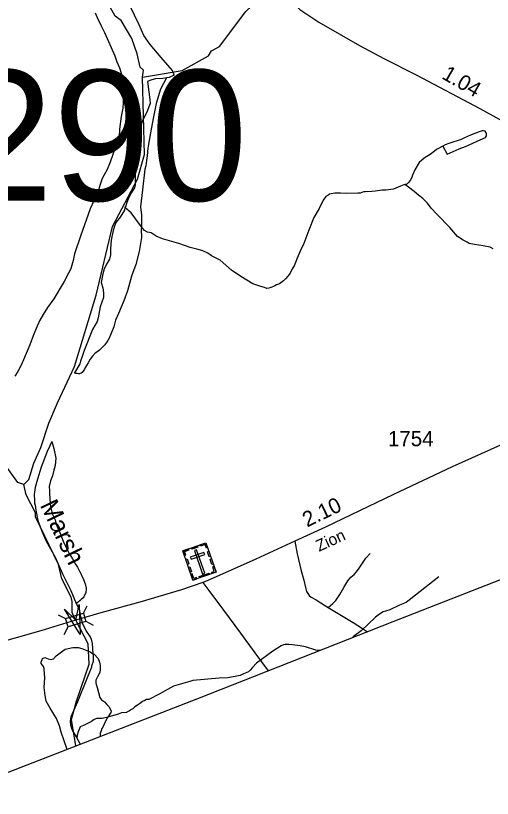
# Model space of a CAD drawing. Extents: x 2206922 to 2357709, y 510027 to 673830.
# Drawn here: x 2336501 to 2340393, y 516800 to 523194 of the extents above; entities that cross this region are included whole.
import ezdxf

# ---------------------------------------------------------------- set-up
doc = ezdxf.new("R2010")
doc.units = 0
for name, color, linetype in [('Exist Boundary Political CountyLine', 7, 'Continuous'), ('Exist Cultural Cemetery CELL', 7, 'Continuous'), ('Exist Hydrographic Creek Single Shore', 7, 'Continuous'), ('Exist Hydrographic Creek Single Shore Label', 7, 'Continuous'), ('Exist Hydrographic Misc Water Feature', 7, 'Continuous'), ('Exist Road Non-System Type 51', 7, 'Continuous'), ('Exist Road Secondary Mileage Hundredths English Label', 7, 'Continuous'), ('Exist Road Secondary Structure Standard Bridge Attributed CELL', 7, 'Continuous'), ('Exist Road Secondary Structure Standard Bridge CELL', 7, 'Continuous'), ('Exist Road Secondary Structure Standard Bridge Number Label', 7, 'Continuous'), ('Exist Road Secondary Type 51 Attributed', 7, 'Continuous'), ('Exist Road Secondary Type 51 Label', 7, 'Continuous'), ('Exist Road Secondary Type 51 Number Label', 7, 'Continuous')]:
    doc.layers.add(name, color=color, linetype=linetype)

msp = doc.modelspace()

# ---------------------------------------------------------------- linework, layer by layer
at = {"layer": 'Exist Boundary Political CountyLine'}
msp.add_lwpolyline([(2333042.2, 515591.1), (2333270.1, 515717.2), (2333435, 515808.9), (2333532.6, 515860), (2333628.1, 515898.9), (2336298.8, 516958), (2337989.9, 517616.5), (2339583.7, 518243.5), (2340815.4, 518726), (2342265.9, 519297.2), (2343869.6, 519926.2), (2345282.4, 520482.9), (2346486.1, 520951.1), (2347928.7, 521522.4), (2348069.2, 521581.1), (2348329.9, 521702.6)], dxfattribs=at)
at = {"layer": 'Exist Cultural Cemetery CELL'}
for points in [[(2337866.4, 518822.4), (2338054.7, 518887), (2338137.4, 518646.2), (2337949.1, 518581.5)], [(2337936.5, 518846.4), (2337985.5, 518863.2), (2337989.2, 518852.4), (2337940.2, 518835.6)], [(2338068.9, 518846), (2338058.1, 518842.3), (2338047.7, 518872.8), (2338009.3, 518859.6), (2338005.7, 518870.1), (2338054.8, 518887)], [(2337880.5, 518781.4), (2337891.2, 518785.1), (2337880.8, 518815.5), (2337919.1, 518828.7), (2337915.5, 518839.2), (2337866.4, 518822.4)], [(2337927.1, 518771.2), (2337933.2, 518753.6), (2338044.6, 518791.8), (2338038.5, 518809.5)], [(2337979.1, 518830), (2337961.4, 518824), (2338027.2, 518632.2), (2338044.9, 518638.2)], [(2338081.8, 518773.2), (2338067.7, 518814.2), (2338078.5, 518817.9), (2338092.6, 518776.9)], [(2337904.6, 518711.2), (2337890.5, 518752.2), (2337901.3, 518755.9), (2337915.3, 518714.9)], [(2338103.2, 518710.8), (2338089.1, 518751.8), (2338099.9, 518755.5), (2338114, 518714.5)], [(2337926.4, 518647.7), (2337912.3, 518688.6), (2337923.1, 518692.3), (2337937.1, 518651.4)], [(2338106.1, 518635.4), (2338102.3, 518646.3), (2338123.2, 518653.4), (2338110, 518691.6), (2338120.6, 518695.3), (2338137.4, 518646.2)], [(2337980.4, 518592.3), (2337976.7, 518603.2), (2337955.8, 518596), (2337942.7, 518634.3), (2337932.2, 518630.6), (2337949, 518581.6)], [(2337999.7, 518611), (2338080, 518638.6), (2338083.7, 518627.8), (2338003.4, 518600.3)]]:
    msp.add_lwpolyline(points, close=True, dxfattribs=at)
at = {"layer": 'Exist Hydrographic Creek Single Shore'}
for points in [[(2337535.9, 522691.9), (2337543.9, 522748), (2337518.9, 522773.2), (2337493.1, 522880.4), (2337449, 523006.7), (2337363.9, 523154.2), (2337314.1, 523188.3), (2337110, 523560.7), (2337109, 523593.5), (2337057.9, 523693.2), (2336972.2, 523882), (2336869.9, 524122)], [(2337535.9, 522691.9), (2337860.9, 522744.3), (2338076, 522864.5), (2338100, 522904.9), (2338166.1, 522940.4), (2338381.7, 523226.7), (2338429.1, 523275.1), (2338526.9, 523343.5), (2338656.9, 523402.4), (2338824.9, 523476.5), (2339313.9, 523810.3)], [(2336567.9, 519364.6), (2336609.9, 519405.6), (2336649.9, 519538.5), (2336706.9, 519665.5), (2336770.9, 519865), (2336843.9, 520032), (2336981.9, 520326.4), (2337158, 520911), (2337292.9, 521471.1), (2337495.9, 521856.7), (2337551.9, 522059.1), (2337535.9, 522691.9)], [(2336991.8, 517227.8), (2336957.9, 517444.1), (2336998.1, 517593.4), (2337102, 517896.3), (2337092, 518063.2), (2336993.1, 518255.7), (2336972.2, 518289.9), (2336962.7, 518318.4), (2336962.7, 518408.6), (2336953.2, 518443.7), (2336877.9, 518592.8), (2336851.1, 518709.8), (2336663, 519099.3), (2336663, 519132.2), (2336585.9, 519280), (2336567.9, 519364.6)]]:
    msp.add_lwpolyline(points, dxfattribs=at)
at = {"layer": 'Exist Hydrographic Misc Water Feature'}
msp.add_line((2337584.3, 522657.6), (2337578.2, 522655.6), dxfattribs=at)
for points in [[(2337795.5, 522708.2), (2337781, 522745.9), (2337689.7, 522850.8), (2337600.5, 522957.7), (2337547.8, 523031), (2337510.7, 523118.5), (2337432.8, 523275.5), (2337328.4, 523462.2), (2337232.4, 523636.9), (2337160.9, 523772), (2337134.6, 523795.7), (2337104.5, 523809.3), (2337068.4, 523816.9), (2337026.4, 523820.4), (2337012.4, 523814.2)], [(2337151.7, 523216.2), (2337166, 523178.3), (2337196.8, 523116.8), (2337227.5, 523055.2), (2337260.5, 522983.6), (2337309.8, 522866.3), (2337326.4, 522816.5), (2337348.9, 522766.8), (2337363.5, 522725), (2337369.6, 522705), (2337371.9, 522673.1), (2337379.3, 522581.2), (2337380.3, 522481.3), (2337377, 522439.2), (2337363.7, 522369.1), (2337348.9, 522267), (2337345.6, 522207), (2337316.7, 522120.7), (2337272.2, 521996.2), (2337249.1, 521937.9), (2337208, 521863.5), (2337169.3, 521745.1), (2337109, 521614.4), (2337029.4, 521393.6), (2336981.3, 521249.1), (2336970, 521193), (2336960.5, 521154.9), (2336950.7, 521124.7), (2336933.3, 521090.6), (2336896.2, 521022.2), (2336811.9, 520879.2), (2336760.6, 520808.7), (2336725.6, 520752.2), (2336696, 520701.9), (2336668.8, 520637.6), (2336643.5, 520579.3), (2336616.5, 520505), (2336566, 520382.5), (2336544.5, 520332.3), (2336519.3, 520286), (2336495.5, 520249.7)], [(2337733.8, 522685.4), (2337685, 522592.9), (2337648.3, 522476.5), (2337623.7, 522354.2), (2337601.1, 522236), (2337590.1, 522173.9), (2337580.6, 522111.9), (2337575.5, 522047.8), (2337570, 522009.8), (2337564.4, 521965.7), (2337556.6, 521939.6), (2337536.7, 521771.5), (2337520.5, 521631.3), (2337529.2, 521563.5), (2337529.6, 521557.5), (2337528.5, 521469.5)], [(2337733.8, 522685.4), (2337703.7, 522679), (2337641.9, 522676.3), (2337612, 522670), (2337596, 522663.8), (2337584.3, 522657.6)], [(2337795.5, 522708.2), (2337755.7, 522689.7), (2337733.8, 522685.4)], [(2337578.2, 522655.6), (2337589.2, 522571.7), (2337596, 522507.8), (2337600.3, 522475.9), (2337588.6, 522447.8), (2337576.9, 522417.7), (2337563.4, 522387.5), (2337541.9, 522349.3), (2337532.2, 522321.2), (2337522.8, 522287.1), (2337515.4, 522221), (2337521.8, 522197.1), (2337517.9, 522169.1), (2337510.3, 522145), (2337494.7, 522104.8), (2337481.2, 522074.7), (2337475.4, 522046.6), (2337476.3, 521986.7), (2337477.5, 521890.7), (2337476.1, 521842.7), (2337476.5, 521810.7), (2337472.8, 521786.7), (2337447.1, 521748.4), (2337425.8, 521708.2), (2337408, 521668), (2337400.4, 521639.9), (2337392.8, 521625.8)], [(2339989.2, 522126.8), (2340024, 522063.2), (2340123.5, 522104.4), (2340173.3, 522125), (2340292.4, 522180.4), (2340336.3, 522198.9), (2340346.4, 522211), (2340346, 522215), (2340346, 522223), (2340346, 522229), (2340341.9, 522237), (2340335.7, 522248.8), (2340321.8, 522252.7), (2340309.9, 522252.5), (2340285.7, 522244.3), (2340214.3, 522217.4), (2340164.5, 522194.8), (2340138.4, 522182.5), (2340036.9, 522149.3), (2340009.3, 522137), (2339989.2, 522126.8)], [(2339989.2, 522126.8), (2339935.9, 522100.1), (2339894, 522065.6), (2339836.6, 522029), (2339797, 521994.5), (2339759.7, 521934.1), (2339740.2, 521889.9), (2339736.5, 521871.9), (2339722.8, 521845.7), (2339705, 521827.5), (2339697.2, 521819.4), (2339691.2, 521813.3), (2339679.3, 521813.2)], [(2339679.3, 521813.2), (2339669.3, 521811.1), (2339643.5, 521800.8), (2339585.8, 521776), (2339524.1, 521767.3), (2339490.1, 521766.9), (2339440, 521760.4), (2339408.1, 521757.9), (2339356, 521755.3), (2339342.2, 521753.2), (2339328.3, 521749), (2339314.3, 521744.8), (2339296.3, 521744.6), (2339206.3, 521741.5), (2339152.4, 521742.9), (2339108.3, 521744.4), (2339076.5, 521738), (2339064.6, 521735.9), (2339050.4, 521725.7), (2339034.7, 521715.5), (2339012.9, 521687.3), (2338979.9, 521618.9), (2338936.8, 521544.4), (2338894, 521442), (2338853.6, 521331.5), (2338824.3, 521269.2), (2338799, 521212.9), (2338785.3, 521176.7), (2338775.7, 521148.6), (2338760.1, 521124.4), (2338742.5, 521090.3), (2338724.8, 521066.1), (2338704.9, 521043.9), (2338689.3, 521027.7), (2338667.4, 521011.4), (2338655.5, 521003.3), (2338631.5, 520995), (2338617.8, 520986.9), (2338605.7, 520980.7), (2338591.7, 520974.5), (2338568, 520968.2), (2338552, 520966), (2338533.9, 520971.8), (2338501.7, 520981.5), (2338437.5, 521002.7), (2338338.9, 521063.5), (2338262.2, 521114.5), (2338171.6, 521197.4), (2338101, 521232.6), (2338070.7, 521254.1), (2338030.5, 521271.7), (2337980.5, 521285), (2337926.1, 521298.4), (2337834.1, 521333.2), (2337699.6, 521369.6), (2337647.3, 521391), (2337607.1, 521418.5), (2337579, 521426.2), (2337552.7, 521437.9), (2337528.5, 521469.5)], [(2340399.3, 521288.1), (2340375.1, 521301.8), (2340319.1, 521313.1), (2340246.7, 521324.3), (2340202.8, 521333.7), (2340186.8, 521343.5), (2340154.4, 521359.1), (2340108.1, 521390.5), (2340045.4, 521463.7), (2339942, 521570.5), (2339893.6, 521619.8), (2339863.1, 521661.5), (2339826.6, 521699), (2339790.3, 521726.6), (2339754, 521758.1), (2339709.5, 521791.6), (2339679.3, 521813.2)], [(2337392.8, 521625.8), (2337391, 521603.8), (2337355.5, 521547.4), (2337320.2, 521503), (2337304.4, 521464.8), (2337297, 521438.7), (2337280, 521360.6), (2337276.7, 521288.6), (2337275.3, 521238.6), (2337267.7, 521204.5), (2337244.1, 521162.3), (2337220.8, 521118), (2337209.5, 521071.9), (2337200.1, 521013.8), (2337212.6, 520970), (2337218.9, 520930.1), (2337217.5, 520890.1), (2337203.9, 520851.9), (2337192.5, 520815.8), (2337175.4, 520725.7), (2337168.1, 520695.6), (2337128.7, 520631.1), (2337060.8, 520458.4), (2337043.4, 520408.2), (2337031.9, 520370.1), (2337024.3, 520350), (2336981.1, 520275.5)], [(2337528.5, 521469.5), (2337483.6, 521531), (2337445.3, 521582.5), (2337427, 521596.3), (2337408.8, 521614.1), (2337392.8, 521625.8)], [(2337528.5, 521469.5), (2337526.7, 521443.6), (2337527.5, 521381.6), (2337509.1, 521267.4), (2337482.2, 521161.1), (2337447.1, 521064.8), (2337414.7, 520946.5), (2337383.8, 520864.1), (2337362.5, 520811.9), (2337340.9, 520759.6), (2337317.7, 520707.4), (2337302.6, 520651.2), (2337279, 520592.9), (2337263.4, 520558.8), (2337253.8, 520538.7), (2337247.6, 520530.6), (2337228.1, 520504.4), (2337206.4, 520482.2), (2337184.7, 520459.9), (2337162.9, 520443.6), (2337151, 520435.5), (2337129.3, 520413.2), (2337109.6, 520387), (2337092, 520358.8), (2337066.6, 520314.5), (2337062.7, 520306.5), (2337056.7, 520296.4), (2337043, 520278.2), (2337035, 520272.2), (2337022.9, 520268), (2337013.2, 520267.9), (2337003, 520269.8), (2336992.9, 520271.7), (2336981.1, 520275.5)], [(2336797.9, 519713.6), (2336758.8, 519633.2), (2336708.5, 519506.6), (2336679.4, 519408.4), (2336660.6, 519340.1), (2336651.1, 519282), (2336653.8, 519232.1), (2336656, 519210.1)], [(2336797.9, 519713.6), (2336812.5, 519657.8), (2336829.5, 519580), (2336824.2, 519520), (2336812.7, 519481.9), (2336801.2, 519435.8), (2336785.6, 519393.6), (2336776.2, 519347.5), (2336776.8, 519315.5), (2336777, 519285.5), (2336781.5, 519253.6), (2336784, 519201.7), (2336788.3, 519173.7), (2336794.7, 519151.8), (2336801, 519119.9), (2336823.6, 519074.2), (2336832, 519040.3), (2336846.1, 519006.5), (2336862.7, 518972.7), (2336889.4, 518901.1), (2336916.3, 518843.4), (2336938.8, 518799.7), (2336965.3, 518756.1), (2336989.7, 518712.4), (2337006.1, 518688.6), (2337022.5, 518654.8), (2337032.7, 518637), (2337040.9, 518615.1), (2337051.2, 518595.2), (2337063.5, 518565.3), (2337067.8, 518551.4), (2337078.2, 518515.6), (2337078.2, 518507.5), (2337074.6, 518481.5), (2337059, 518447.3), (2337053, 518437.3), (2337037.2, 518423.1), (2337029.2, 518417), (2337001.6, 518394.7), (2336995.8, 518390.6)], [(2336567.9, 519364.6), (2336518, 519379), (2336407.9, 519535.4), (2336267.9, 519667)], [(2336656, 519210.1), (2336660.1, 519194.2), (2336664.7, 519154.2), (2336681.7, 519070.5), (2336714.7, 518983), (2336747.5, 518905.4), (2336827.3, 518764.4), (2336882.6, 518635.2), (2336950.5, 518498), (2336995.8, 518390.6)], [(2339955.5, 518610), (2339690.2, 518400.9), (2339634.4, 518378.3), (2339557.1, 518339.4), (2339521.2, 518328.9), (2339501.3, 518322.7), (2339471.6, 518304.4), (2339439.8, 518280), (2339321.3, 518168.6), (2339259.8, 518121.9), (2339248.9, 518111.7)], [(2336995.8, 518390.6), (2337022.3, 518341), (2337024.7, 518305), (2337047.5, 518227.3), (2337076.2, 518165.7), (2337096.7, 518138), (2337108.8, 518120.1), (2337117, 518100.2), (2337125.4, 518064.3), (2337132.4, 517980.4)], [(2336920.8, 517200.2), (2336874.2, 517341.6), (2336859.7, 517391.5), (2336835.1, 517453.1), (2336784, 517536.5), (2336749.1, 517594), (2336742.8, 517639.9), (2336734, 517705.8), (2336738.9, 517783.8), (2336734.2, 517855.7), (2336731.9, 517873.7), (2336717.8, 517889.5), (2336709.8, 517901.4), (2336709.6, 517911.4), (2336721.3, 517941.5), (2336738.9, 517949.8), (2336767.2, 517940.1), (2336791.2, 517934.4), (2336809.2, 517940.6), (2336833, 517962.9), (2336886.3, 518005.4), (2336904.2, 518019.7), (2336967.9, 518032.5), (2337012, 518033), (2337042, 518025.3), (2337082.1, 518007.9), (2337110.2, 517996.2), (2337132.4, 517980.4)], [(2338986.5, 518008.5), (2338951.2, 518010.3), (2338866.9, 518037.2), (2338823, 518044.7), (2338780.8, 518052.2), (2338762.8, 518054), (2338732.8, 518057.6), (2338718.7, 518055.4), (2338700.8, 518057.2), (2338687.1, 518053.1), (2338669, 518044.9), (2338601.6, 518002.1), (2338468.7, 517904.5), (2338435.3, 517870.1), (2338415.6, 517845.9), (2338401.7, 517833.8), (2338387.7, 517827.6), (2338361.7, 517817.3), (2338334, 517803), (2338306.1, 517798.6), (2338232.3, 517785.7), (2338162.6, 517780.9), (2337946.8, 517762.3), (2337932.7, 517758.2), (2337903, 517747.8), (2337791.2, 517716.5), (2337674.3, 517651.1), (2337588.8, 517608.1), (2337570.8, 517607.9), (2337557, 517599.7), (2337537, 517591.5), (2337513.2, 517573.2), (2337497.2, 517561), (2337475.4, 517546.8), (2337457.8, 517530.5), (2337447.8, 517526.4), (2337429.9, 517514.2), (2337408, 517504), (2337406.3, 517499.9), (2337366.1, 517497.5), (2337338.3, 517487.1), (2337252.7, 517464.2)], [(2337132.4, 517980.4), (2337134.6, 517966.5), (2337135, 517932.5), (2337133.2, 517916.5), (2337121.7, 517880.4), (2337121.7, 517872.4), (2337075.2, 517757.8), (2337007.3, 517587.1), (2336952.8, 517464.6), (2336947.2, 517430.5), (2336949.5, 517400.5), (2336957.9, 517372.7), (2336964.2, 517350.7), (2336996.6, 517301.1), (2337000.7, 517291.2)], [(2337132.4, 517980.4), (2337142.4, 517976.6), (2337175, 517941), (2337187.1, 517911.2), (2337191.6, 517885.2), (2337192.1, 517853.2), (2337188.2, 517829.2), (2337170.7, 517793), (2337157, 517764.8), (2337157.2, 517742.9), (2337159.4, 517728.9), (2337165.8, 517705), (2337188.8, 517623.3), (2337201.1, 517603.4), (2337225.3, 517587.8), (2337245.6, 517566), (2337265.7, 517546.2), (2337280, 517512.4), (2337278.2, 517502.4), (2337266.5, 517484.3), (2337252.7, 517464.2)], [(2337252.7, 517464.2), (2337208.7, 517451.6), (2337164.8, 517451.1), (2337143, 517442.8), (2337119.3, 517428.5), (2337055.5, 517393.8), (2337027.8, 517383.5), (2337012.2, 517343.3), (2337002.6, 517315.2), (2337000.7, 517291.2)], [(2337252.7, 517464.2), (2337248.6, 517458.1), (2337223.2, 517405.8), (2337211.7, 517381.7), (2337205.8, 517369.6), (2337200.1, 517351.5), (2337192.3, 517331.5), (2337191.6, 517305.7)], [(2337000.7, 517291.2), (2337021.2, 517253.5), (2337028.9, 517242.3)]]:
    msp.add_lwpolyline(points, dxfattribs=at)
at = {"layer": 'Exist Road Non-System Type 51'}
for points in [[(2338780, 518899.5), (2338799.5, 518797.9), (2338833.2, 518658.8), (2338855.1, 518583.3), (2338867, 518521.8), (2338876.9, 518490), (2338886.9, 518472.1), (2338896.8, 518458.2), (2338914.7, 518444.3), (2338954.4, 518420.4), (2339029.8, 518372.8), (2339051.7, 518358.8)], [(2339051.7, 518358.8), (2339091.4, 518390.6), (2339115.2, 518416.5), (2339147, 518464.1), (2339180.7, 518521.8), (2339214.5, 518575.4), (2339238.3, 518607.2), (2339264.1, 518629), (2339284, 518650.9), (2339305.8, 518680.7), (2339327.6, 518712.5), (2339359.4, 518762.1), (2339395.2, 518799.9)], [(2338030.2, 518562.3), (2338077.7, 518496.9), (2338198.9, 518338), (2338335.9, 518149.3), (2338453, 517988.3), (2338561.7, 517841.4)], [(2339051.7, 518358.8), (2339135, 518311.2), (2339256.2, 518237.7), (2339333.6, 518188), (2339372.8, 518160.5)]]:
    msp.add_lwpolyline(points, dxfattribs=at)
at = {"layer": 'Exist Road Secondary Structure Standard Bridge Attributed CELL'}
msp.add_lwpolyline([(2337020.7, 518382.7), (2337028.3, 518139), (2336899.8, 518346.2), (2336993.1, 518255.7)], close=True, dxfattribs=at)
at = {"layer": 'Exist Road Secondary Structure Standard Bridge CELL'}
for p, q in [((2337054, 518311.8), (2337086.2, 518372.8)), ((2336848.5, 518300), (2336909.5, 518267.7)), ((2337074.3, 518245.9), (2337135.3, 518213.6)), ((2336898, 518139.2), (2336930.2, 518200.2))]:
    msp.add_line(p, q, dxfattribs=at)
msp.add_lwpolyline([(2336909.5, 518267.7), (2337053.9, 518312.2), (2337074.7, 518244.7), (2336930.2, 518200.2)], close=True, dxfattribs=at)
at = {"layer": 'Exist Road Secondary Type 51 Attributed'}
for points in [[(2338002.7, 524585.3), (2338032.7, 524486.8), (2338113.1, 524259.3), (2338190.7, 524038.1), (2338255.1, 523888.8), (2338322.6, 523781.5), (2338415.9, 523654.4), (2338611.7, 523445.5), (2338821, 523245.1), (2338977.1, 523140.1), (2339309.3, 522950), (2339508.6, 522844.6), (2339777, 522707.7), (2340291.2, 522435.5), (2340720.1, 522199.1), (2340990.2, 522050.1), (2341188.7, 521956.8), (2341425, 521841.5), (2341758.6, 521722.3), (2342004.8, 521634.9), (2342326.3, 521526.1)], [(2343535.4, 521115.7), (2342946.9, 520854.7), (2342647.8, 520714.1), (2342120.6, 520462.9), (2341399.8, 520137.1), (2340460.3, 519685.3), (2340064.1, 519506.7), (2339585.3, 519281.8), (2339029.9, 519014.5), (2338780, 518899.5), (2338462.3, 518753.3), (2338065.1, 518577.8), (2338030.2, 518562.3), (2337856.5, 518504.2), (2337515.7, 518403.3), (2337197.2, 518316.5), (2336954, 518243.4)], [(2336954, 518243.4), (2336705.9, 518168.9), (2336302.7, 518054.2), (2335455, 517809.2), (2333808, 517331.2), (2333739.3, 517313.2), (2333666.6, 517291.2), (2333609.1, 517273.2), (2333535.5, 517253.6), (2333426, 517220.9), (2333337.7, 517193.1), (2333200.6, 517163.7)]]:
    msp.add_lwpolyline(points, dxfattribs=at)

# ---------------------------------------------------------------- texts
at = {"layer": 'Exist Hydrographic Creek Single Shore Label'}
msp.add_text('Marsh', height=150, rotation=295.76933, dxfattribs=at).set_placement((2336696.9, 519195.2))
at = {"layer": 'Exist Road Secondary Mileage Hundredths English Label'}
for s, rotation, p in [('1.04', 330.10076, (2339972.3, 522684.5)), ('2.10', 25.6973, (2338880.6, 519012))]:
    msp.add_text(s, height=125, rotation=rotation, dxfattribs=at).set_placement(p)
at = {"layer": 'Exist Road Secondary Structure Standard Bridge Number Label'}
msp.add_text('290', height=1066.27, dxfattribs=at).set_placement((2336015.1, 521682.2))
at = {"layer": 'Exist Road Secondary Type 51 Label'}
msp.add_text('Zion', height=95, rotation=24.5471, dxfattribs=at).set_placement((2338978.8, 518813.4))
at = {"layer": 'Exist Road Secondary Type 51 Number Label'}
msp.add_text('1754', height=125, dxfattribs=at).set_placement((2339541.3, 519676.5))

doc.saveas('drawing.dxf')
